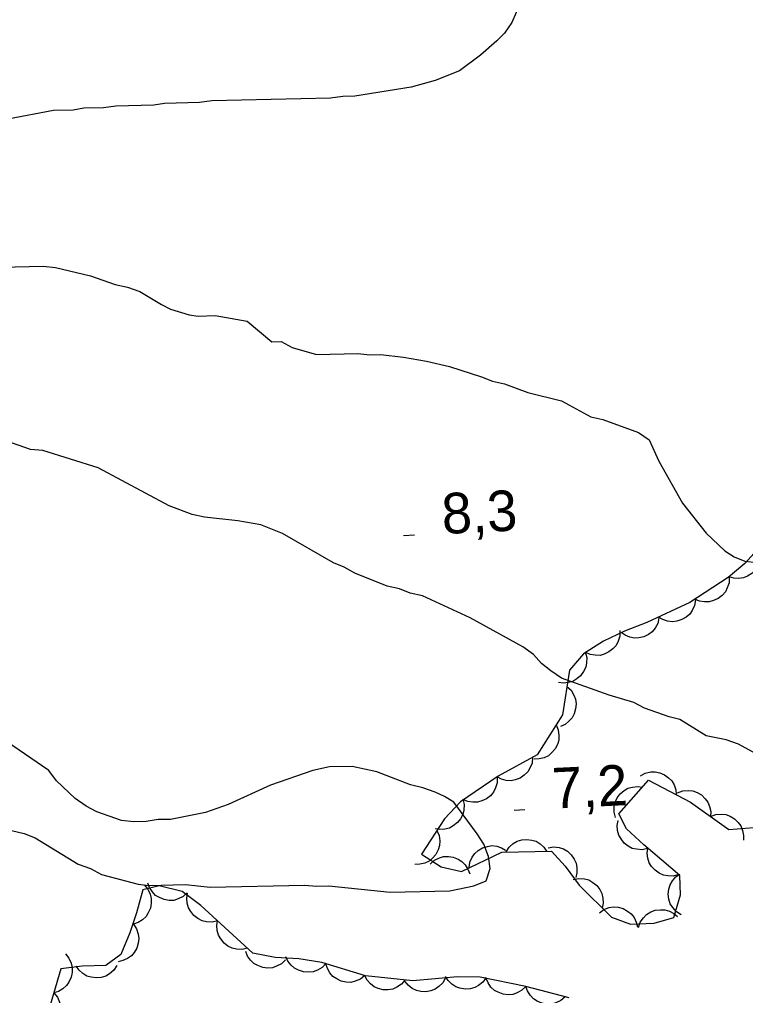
# Model space of a CAD drawing. Extents: x 336540 to 340074, y 5572036 to 5573747.
# Drawn here: x 337087.2 to 337140.8, y 5572937.4 to 5573009.5 of the extents above; entities that cross this region are included whole.
import ezdxf

# ---------------------------------------------------------------- set-up
doc = ezdxf.new("R2010")
doc.units = 0
for name, color, linetype in [('Niveau 2', 7, 'Continuous'), ('Niveau 3', 7, 'Continuous'), ('Niveau 44', 7, 'Continuous')]:
    doc.layers.add(name, color=color, linetype=linetype)

msp = doc.modelspace()

# ---------------------------------------------------------------- linework, layer by layer
at = {"layer": 'Niveau 2'}
for points in [[(337124.23, 5573010.78), (337123.58, 5573009.3), (337123.04, 5573008.5), (337122.49, 5573007.93), (337121.28, 5573006.89), (337119.73, 5573005.73), (337117.94, 5573005.01), (337116.15, 5573004.52), (337112, 5573003.86), (337111.1, 5573003.84), (337110.21, 5573003.71), (337101.43, 5573003.51), (337100.53, 5573003.38), (337097.95, 5573003.32), (337097.16, 5573003.19), (337094.35, 5573003.12), (337093.45, 5573002.99), (337091.99, 5573002.96), (337091.21, 5573002.83), (337089.74, 5573002.79), (337086.38, 5573002.15)], [(337083.82, 5572991.18), (337088.99, 5572991.29), (337089.89, 5572991.2), (337092.49, 5572990.59), (337094.31, 5572989.95), (337095.21, 5572989.75), (337096.12, 5572989.43), (337097.72, 5572988.46), (337098.4, 5572988.13), (337099.76, 5572987.71), (337100.44, 5572987.62), (337101.68, 5572987.65), (337104.05, 5572987.25), (337105.88, 5572985.72), (337106.56, 5572985.73), (337107.36, 5572985.3), (337109.17, 5572984.78), (337112.21, 5572984.85), (337113.11, 5572984.75), (337113.9, 5572984.77), (337115.59, 5572984.59), (337117.28, 5572984.29), (337118.98, 5572983.88), (337121.36, 5572983.14), (337122.16, 5572982.82), (337123.06, 5572982.62), (337124.76, 5572981.98), (337127.25, 5572981.36), (337129.42, 5572980.17), (337130.32, 5572979.97), (337132.93, 5572979.02), (337133.73, 5572978.47), (337134.44, 5572976.91), (337136.2, 5572973.8), (337137.94, 5572971.59), (337139.32, 5572970.27), (337140, 5572969.84), (337140.8, 5572969.52), (337141.7, 5572969.43)], [(337141.91, 5572955.14), (337140.32, 5572956), (337139.41, 5572956.32), (337137.94, 5572956.62), (337136, 5572957.82), (337135.21, 5572958.02), (337133.39, 5572958.66), (337132.59, 5572959.09), (337130.78, 5572959.61), (337127.26, 5572960.88), (337126.46, 5572961.42), (337125.78, 5572961.97), (337125.2, 5572962.63), (337124.4, 5572963.18), (337120.52, 5572965.34), (337117, 5572966.95), (337116.09, 5572967.15), (337115.3, 5572967.47), (337114.39, 5572967.68), (337112.01, 5572968.63), (337111.21, 5572969.07), (337110.42, 5572969.39), (337106.65, 5572971.55), (337105.06, 5572972.19), (337103.37, 5572972.49), (337100.89, 5572972.77), (337099.98, 5572972.97), (337098.28, 5572973.61), (337093.04, 5572976.42), (337088.96, 5572977.68), (337088.06, 5572977.77), (337086.24, 5572978.4)], [(337085.78, 5572949.82), (337087.59, 5572949.41), (337088.39, 5572949.09), (337091.58, 5572947.14), (337092.49, 5572946.82), (337093.29, 5572946.39), (337096.01, 5572945.66), (337096.8, 5572945.57), (337099.5, 5572945.63), (337101.31, 5572945.44), (337108.29, 5572945.6), (337109.19, 5572945.51), (337110.09, 5572945.53), (337114.61, 5572945.07), (337119, 5572945.17), (337120.79, 5572945.55), (337121.69, 5572945.91), (337122, 5572946.82), (337121.87, 5572947.72), (337121.51, 5572948.61), (337121.04, 5572949.39), (337119.3, 5572951.71), (337118.62, 5572952.15), (337117.93, 5572952.47), (337117.02, 5572952.79), (337116.12, 5572952.99), (337113.62, 5572953.95), (337111.81, 5572954.36), (337110.12, 5572954.32), (337108.89, 5572954.07), (337105.76, 5572952.98), (337102.64, 5572951.56), (337100.96, 5572950.96), (337098.38, 5572950.45), (337097.48, 5572950.43), (337096.58, 5572950.29), (337095.68, 5572950.27), (337094.78, 5572950.36), (337092.96, 5572951), (337092.16, 5572951.43), (337091.36, 5572951.98), (337089.98, 5572953.3), (337089.4, 5572954.07), (337085.4, 5572956.8)]]:
    msp.add_lwpolyline(points, dxfattribs=at)
at = {"layer": 'Niveau 3'}
for p, q in [((337115.6, 5572971.42), (337116.4, 5572971.46)), ((337123.75, 5572951.14), (337124.55, 5572951.18))]:
    msp.add_line(p, q, dxfattribs=at)
at = {"layer": 'Niveau 44'}
for points in [[(337143.06, 5572971.86), (337140.8, 5572969.34), (337139.57, 5572968.3), (337136.72, 5572966.46), (337133.55, 5572964.98), (337131.92, 5572964.35), (337130.36, 5572963.62), (337128.89, 5572962.67), (337127.84, 5572961.47), (337127.33, 5572958.18), (337125.45, 5572955.21), (337122.58, 5572953.63), (337119.79, 5572951.75), (337118.61, 5572950.49), (337116.92, 5572947.87), (337118.37, 5572946.95), (337119.87, 5572946.59), (337122.86, 5572948.04), (337126.51, 5572948.11), (337127.53, 5572947), (337128.56, 5572945.59), (337130.96, 5572943.22), (337132.35, 5572942.71), (337134.1, 5572942.79), (337135.56, 5572943.2), (337136.04, 5572944.88), (337135.99, 5572946.31), (337133.34, 5572948.56), (337132.06, 5572949.76), (337131.49, 5572950.87), (337133.69, 5572953.35), (337136.78, 5572951.73), (337139.61, 5572949.69), (337141.46, 5572949.86)], [(337141.92, 5572970.29), (337141.96, 5572969.87), (337141.89, 5572969.47), (337141.78, 5572969.16), (337141.58, 5572968.87), (337141.32, 5572968.61), (337140.99, 5572968.41), (337140.7, 5572968.28), (337140.35, 5572968.24), (337139.98, 5572968.25), (337139.63, 5572968.35)], [(337139.64, 5572968.34), (337139.63, 5572967.92), (337139.5, 5572967.54), (337139.36, 5572967.24), (337139.12, 5572966.98), (337138.83, 5572966.75), (337138.48, 5572966.6), (337138.16, 5572966.51), (337137.81, 5572966.51), (337137.45, 5572966.57), (337137.11, 5572966.71)], [(337137.15, 5572966.66), (337137.08, 5572966.25), (337136.9, 5572965.88), (337136.72, 5572965.61), (337136.45, 5572965.38), (337136.13, 5572965.2), (337135.76, 5572965.09), (337135.44, 5572965.04), (337135.09, 5572965.09), (337134.74, 5572965.21), (337134.43, 5572965.39)], [(337134.45, 5572965.33), (337134.36, 5572964.92), (337134.16, 5572964.57), (337133.96, 5572964.31), (337133.67, 5572964.1), (337133.34, 5572963.94), (337132.96, 5572963.86), (337132.64, 5572963.83), (337132.3, 5572963.91), (337131.95, 5572964.04), (337131.66, 5572964.25)], [(337131.57, 5572964.4), (337131.56, 5572963.98), (337131.43, 5572963.6), (337131.29, 5572963.3), (337131.05, 5572963.04), (337130.76, 5572962.81), (337130.41, 5572962.66), (337130.1, 5572962.56), (337129.74, 5572962.57), (337129.38, 5572962.63), (337129.05, 5572962.77)], [(337129.01, 5572962.81), (337129.12, 5572962.41), (337129.11, 5572962), (337129.05, 5572961.68), (337128.89, 5572961.36), (337128.67, 5572961.06), (337128.38, 5572960.82), (337128.1, 5572960.64), (337127.76, 5572960.55), (337127.4, 5572960.51), (337127.04, 5572960.55)], [(337127.65, 5572960.27), (337127.96, 5572959.98), (337128.16, 5572959.63), (337128.29, 5572959.33), (337128.33, 5572958.98), (337128.3, 5572958.61), (337128.18, 5572958.24), (337128.05, 5572957.95), (337127.81, 5572957.69), (337127.52, 5572957.46), (337127.19, 5572957.3)], [(337126.86, 5572957.43), (337127.02, 5572957.05), (337127.07, 5572956.64), (337127.06, 5572956.31), (337126.96, 5572955.98), (337126.79, 5572955.65), (337126.53, 5572955.36), (337126.29, 5572955.15), (337125.97, 5572955), (337125.61, 5572954.91), (337125.25, 5572954.9)], [(337125.12, 5572955.03), (337125.09, 5572954.61), (337124.93, 5572954.24), (337124.77, 5572953.95), (337124.51, 5572953.71), (337124.21, 5572953.5), (337123.84, 5572953.38), (337123.53, 5572953.3), (337123.18, 5572953.33), (337122.82, 5572953.42), (337122.5, 5572953.58)], [(337122.5, 5572953.58), (337122.5, 5572953.16), (337122.38, 5572952.77), (337122.24, 5572952.47), (337122.01, 5572952.2), (337121.72, 5572951.97), (337121.37, 5572951.81), (337121.06, 5572951.71), (337120.71, 5572951.71), (337120.35, 5572951.77), (337120.01, 5572951.9)], [(337133.08, 5572953.67), (337133.44, 5572953.87), (337133.84, 5572953.95), (337134.17, 5572953.97), (337134.52, 5572953.89), (337134.86, 5572953.75), (337135.16, 5572953.52), (337135.4, 5572953.29), (337135.57, 5572952.99), (337135.69, 5572952.64), (337135.73, 5572952.28)], [(337131.24, 5572950.59), (337131.14, 5572950.99), (337131.15, 5572951.4), (337131.21, 5572951.72), (337131.37, 5572952.04), (337131.59, 5572952.33), (337131.89, 5572952.57), (337132.16, 5572952.75), (337132.5, 5572952.84), (337132.87, 5572952.88), (337133.23, 5572952.83)], [(337135.82, 5572952.42), (337136.21, 5572952.56), (337136.62, 5572952.59), (337136.95, 5572952.56), (337137.28, 5572952.44), (337137.59, 5572952.25), (337137.86, 5572951.97), (337138.07, 5572951.72), (337138.19, 5572951.39), (337138.27, 5572951.03), (337138.25, 5572950.67)], [(337119.97, 5572951.95), (337120.07, 5572951.54), (337120.04, 5572951.13), (337119.97, 5572950.81), (337119.8, 5572950.5), (337119.57, 5572950.21), (337119.27, 5572949.98), (337118.99, 5572949.81), (337118.65, 5572949.73), (337118.28, 5572949.7), (337117.92, 5572949.76)], [(337138.25, 5572950.67), (337138.65, 5572950.81), (337139.05, 5572950.83), (337139.38, 5572950.81), (337139.71, 5572950.68), (337140.03, 5572950.49), (337140.3, 5572950.22), (337140.5, 5572949.97), (337140.63, 5572949.64), (337140.7, 5572949.27), (337140.69, 5572948.91)], [(337133.61, 5572948.3), (337133.21, 5572948.21), (337132.8, 5572948.24), (337132.48, 5572948.31), (337132.17, 5572948.47), (337131.88, 5572948.7), (337131.65, 5572949.01), (337131.48, 5572949.29), (337131.39, 5572949.63), (337131.37, 5572950), (337131.43, 5572950.36)], [(337118.06, 5572949.64), (337118.23, 5572949.26), (337118.27, 5572948.86), (337118.26, 5572948.53), (337118.16, 5572948.19), (337117.98, 5572947.86), (337117.72, 5572947.58), (337117.48, 5572947.37), (337117.16, 5572947.22), (337116.8, 5572947.13), (337116.44, 5572947.12)], [(337120.44, 5572946.86), (337120.49, 5572947.28), (337120.67, 5572947.65), (337120.85, 5572947.92), (337121.11, 5572948.15), (337121.43, 5572948.34), (337121.8, 5572948.45), (337122.12, 5572948.51), (337122.47, 5572948.46), (337122.82, 5572948.35), (337123.13, 5572948.17)], [(337123.17, 5572948.05), (337123.39, 5572948.4), (337123.7, 5572948.66), (337123.98, 5572948.84), (337124.32, 5572948.93), (337124.69, 5572948.97), (337125.07, 5572948.91), (337125.38, 5572948.83), (337125.68, 5572948.64), (337125.96, 5572948.4), (337126.16, 5572948.1)], [(337126.28, 5572948.36), (337126.69, 5572948.43), (337127.09, 5572948.37), (337127.41, 5572948.28), (337127.71, 5572948.09), (337127.98, 5572947.84), (337128.19, 5572947.52), (337128.33, 5572947.22), (337128.39, 5572946.88), (337128.39, 5572946.51), (337128.31, 5572946.16)], [(337135.91, 5572946.38), (337135.51, 5572946.26), (337135.1, 5572946.27), (337134.78, 5572946.32), (337134.46, 5572946.48), (337134.16, 5572946.69), (337133.91, 5572946.98), (337133.73, 5572947.25), (337133.63, 5572947.59), (337133.59, 5572947.96), (337133.63, 5572948.32)], [(337117.56, 5572947.14), (337117.87, 5572947.43), (337118.24, 5572947.6), (337118.55, 5572947.7), (337118.91, 5572947.71), (337119.27, 5572947.66), (337119.62, 5572947.5), (337119.91, 5572947.35), (337120.15, 5572947.09), (337120.35, 5572946.78), (337120.48, 5572946.44)], [(337136.09, 5572943.41), (337135.74, 5572943.63), (337135.47, 5572943.94), (337135.29, 5572944.22), (337135.19, 5572944.55), (337135.14, 5572944.92), (337135.19, 5572945.3), (337135.27, 5572945.62), (337135.45, 5572945.92), (337135.7, 5572946.2), (337135.99, 5572946.41)], [(337096.44, 5572945.62), (337096.71, 5572945.3), (337096.88, 5572944.93), (337096.97, 5572944.61), (337096.97, 5572944.26), (337096.91, 5572943.9), (337096.75, 5572943.55), (337096.58, 5572943.27), (337096.32, 5572943.03), (337096, 5572942.84), (337095.66, 5572942.72)], [(337099.63, 5572945.03), (337099.32, 5572944.75), (337098.95, 5572944.57), (337098.64, 5572944.47), (337098.28, 5572944.47), (337097.92, 5572944.53), (337097.57, 5572944.68), (337097.28, 5572944.84), (337097.05, 5572945.1), (337096.84, 5572945.41), (337096.72, 5572945.75)], [(337128.13, 5572946.01), (337128.54, 5572946.09), (337128.95, 5572946.05), (337129.27, 5572945.98), (337129.57, 5572945.8), (337129.86, 5572945.57), (337130.08, 5572945.26), (337130.24, 5572944.97), (337130.32, 5572944.63), (337130.33, 5572944.26), (337130.27, 5572943.9)], [(337127.83, 5572937.26), (337124.63, 5572938.12), (337121.26, 5572938.79), (337119.59, 5572938.83), (337116.28, 5572938.53), (337112.79, 5572938.89), (337109.55, 5572939.87), (337107.86, 5572940.15), (337106.11, 5572940.24), (337104.47, 5572940.58), (337100.62, 5572944.1), (337099.25, 5572945.12), (337097.55, 5572945.54), (337096.34, 5572945.24), (337095.89, 5572943.56), (337095.39, 5572942.08), (337094.73, 5572940.46), (337093.62, 5572939.65), (337091.87, 5572939.62), (337090.3, 5572939.42), (337089.33, 5572936.15)], [(337101.86, 5572942.96), (337101.46, 5572942.87), (337101.05, 5572942.89), (337100.73, 5572942.95), (337100.41, 5572943.12), (337100.12, 5572943.34), (337099.89, 5572943.64), (337099.71, 5572943.92), (337099.63, 5572944.26), (337099.6, 5572944.63), (337099.65, 5572944.99)], [(337130.05, 5572943.55), (337130.39, 5572943.8), (337130.77, 5572943.93), (337131.1, 5572943.99), (337131.45, 5572943.96), (337131.8, 5572943.87), (337132.13, 5572943.68), (337132.4, 5572943.48), (337132.61, 5572943.2), (337132.78, 5572942.87), (337132.86, 5572942.52)], [(337132.94, 5572942.46), (337133.07, 5572942.86), (337133.31, 5572943.19), (337133.53, 5572943.43), (337133.84, 5572943.61), (337134.18, 5572943.74), (337134.56, 5572943.78), (337134.89, 5572943.78), (337135.22, 5572943.68), (337135.55, 5572943.51), (337135.83, 5572943.28)], [(337095.65, 5572942.72), (337095.88, 5572942.37), (337096, 5572941.98), (337096.05, 5572941.66), (337096.01, 5572941.31), (337095.9, 5572940.95), (337095.7, 5572940.63), (337095.5, 5572940.37), (337095.21, 5572940.17), (337094.87, 5572940.02), (337094.52, 5572939.94)], [(337104.08, 5572940.94), (337103.67, 5572940.84), (337103.26, 5572940.87), (337102.94, 5572940.93), (337102.63, 5572941.09), (337102.34, 5572941.32), (337102.1, 5572941.62), (337101.93, 5572941.9), (337101.84, 5572942.24), (337101.81, 5572942.61), (337101.86, 5572942.96)], [(337106.89, 5572940.08), (337106.59, 5572939.79), (337106.22, 5572939.6), (337105.91, 5572939.49), (337105.56, 5572939.47), (337105.2, 5572939.51), (337104.84, 5572939.65), (337104.55, 5572939.8), (337104.3, 5572940.05), (337104.08, 5572940.36), (337103.95, 5572940.69)], [(337090.63, 5572940.52), (337090.89, 5572940.2), (337091.05, 5572939.82), (337091.13, 5572939.5), (337091.12, 5572939.15), (337091.05, 5572938.79), (337090.88, 5572938.44), (337090.7, 5572938.17), (337090.43, 5572937.94), (337090.12, 5572937.75), (337089.77, 5572937.64)], [(337109.87, 5572939.82), (337109.58, 5572939.51), (337109.23, 5572939.31), (337108.92, 5572939.19), (337108.57, 5572939.16), (337108.21, 5572939.18), (337107.84, 5572939.31), (337107.55, 5572939.45), (337107.29, 5572939.69), (337107.06, 5572939.98), (337106.91, 5572940.31)], [(337094.43, 5572939.66), (337094.21, 5572939.31), (337093.89, 5572939.05), (337093.61, 5572938.88), (337093.28, 5572938.78), (337092.91, 5572938.74), (337092.53, 5572938.8), (337092.21, 5572938.88), (337091.92, 5572939.07), (337091.64, 5572939.32), (337091.43, 5572939.61)], [(337112.73, 5572938.91), (337112.41, 5572938.64), (337112.03, 5572938.49), (337111.71, 5572938.41), (337111.36, 5572938.42), (337111, 5572938.5), (337110.66, 5572938.67), (337110.38, 5572938.84), (337110.16, 5572939.11), (337109.97, 5572939.43), (337109.86, 5572939.78)], [(337115.72, 5572938.59), (337115.45, 5572938.27), (337115.11, 5572938.05), (337114.81, 5572937.9), (337114.46, 5572937.85), (337114.09, 5572937.85), (337113.72, 5572937.96), (337113.42, 5572938.08), (337113.15, 5572938.3), (337112.9, 5572938.58), (337112.73, 5572938.9)], [(337118.7, 5572938.75), (337118.5, 5572938.38), (337118.21, 5572938.1), (337117.94, 5572937.9), (337117.61, 5572937.78), (337117.25, 5572937.72), (337116.87, 5572937.75), (337116.55, 5572937.81), (337116.24, 5572937.97), (337115.94, 5572938.2), (337115.71, 5572938.48)], [(337121.7, 5572938.78), (337121.46, 5572938.44), (337121.13, 5572938.19), (337120.85, 5572938.03), (337120.51, 5572937.94), (337120.14, 5572937.92), (337119.76, 5572937.99), (337119.45, 5572938.09), (337119.16, 5572938.29), (337118.89, 5572938.55), (337118.7, 5572938.85)], [(337124.63, 5572938.12), (337124.34, 5572937.83), (337123.98, 5572937.64), (337123.67, 5572937.52), (337123.31, 5572937.5), (337122.95, 5572937.54), (337122.59, 5572937.68), (337122.3, 5572937.82), (337122.05, 5572938.07), (337121.83, 5572938.37), (337121.69, 5572938.7)], [(337127.53, 5572937.34), (337127.21, 5572937.07), (337126.84, 5572936.9), (337126.53, 5572936.81), (337126.17, 5572936.81), (337125.81, 5572936.88), (337125.46, 5572937.03), (337125.18, 5572937.2), (337124.95, 5572937.47), (337124.75, 5572937.78), (337124.63, 5572938.12)], [(337089.77, 5572937.64), (337090.04, 5572937.32), (337090.19, 5572936.94), (337090.28, 5572936.63), (337090.27, 5572936.27), (337090.19, 5572935.91), (337090.03, 5572935.57), (337089.85, 5572935.29), (337089.58, 5572935.06), (337089.26, 5572934.88), (337088.92, 5572934.77)]]:
    msp.add_lwpolyline(points, dxfattribs=at)

# ---------------------------------------------------------------- texts
at = {"layer": 'Niveau 3'}
for s, p in [('8,3    ', (337118.48, 5572971.52)), ('7,2    ', (337126.63, 5572951.24))]:
    msp.add_text(s, height=3, rotation=2.7712, dxfattribs=at).set_placement(p)

doc.saveas('drawing.dxf')
